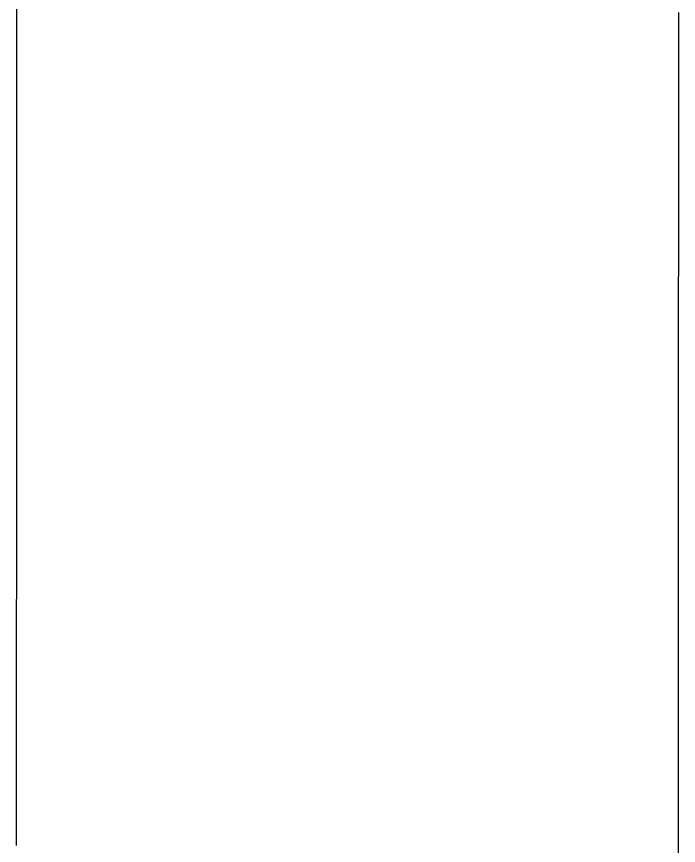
# Model space of a CAD drawing. Extents: x -7.3 to 34, y 0 to 22.
# Drawn here: x 32.8418 to 32.8836, y 3.7765 to 3.8288 of the extents above; entities that cross this region are included whole.
import ezdxf

# ---------------------------------------------------------------- set-up
doc = ezdxf.new("R2010")
doc.units = 0
doc.layers.add('SH_Data', color=7, linetype='Continuous')

msp = doc.modelspace()

# ---------------------------------------------------------------- linework, layer by layer
at = {"layer": 'SH_Data'}
for p, q in [((32.841856, 3.827639), (32.841856, 3.829933)), ((32.883583, 3.829023), (32.883582, 3.8285)), ((32.883582, 3.8285), (32.883582, 3.827974)), ((32.883582, 3.827974), (32.883582, 3.827447)), ((32.841855, 3.826492), (32.841856, 3.827639)), ((32.883582, 3.827447), (32.883582, 3.826919)), ((32.883582, 3.826919), (32.883582, 3.826389)), ((32.841855, 3.825346), (32.841855, 3.826492)), ((32.883582, 3.826389), (32.883581, 3.825857)), ((32.883581, 3.825857), (32.883581, 3.825324)), ((32.841854, 3.824202), (32.841855, 3.825346)), ((32.883581, 3.825324), (32.883581, 3.824789)), ((32.883581, 3.824789), (32.883581, 3.824253)), ((32.841854, 3.823059), (32.841854, 3.824202)), ((32.883581, 3.824253), (32.883581, 3.823715)), ((32.883581, 3.823715), (32.88358, 3.823176)), ((32.88358, 3.823176), (32.88358, 3.822635)), ((32.841854, 3.82192), (32.841854, 3.823059)), ((32.88358, 3.822635), (32.88358, 3.822093)), ((32.88358, 3.822093), (32.88358, 3.82155)), ((32.841853, 3.821351), (32.841854, 3.82192)), ((32.88358, 3.82155), (32.88358, 3.821005)), ((32.841853, 3.820783), (32.841853, 3.821351)), ((32.88358, 3.821005), (32.883579, 3.820459)), ((32.841853, 3.820215), (32.841853, 3.820783)), ((32.841853, 3.819649), (32.841853, 3.820215)), ((32.883579, 3.820459), (32.883579, 3.819911)), ((32.841852, 3.819084), (32.841853, 3.819649)), ((32.883579, 3.819911), (32.883579, 3.819362)), ((32.841852, 3.818519), (32.841852, 3.819084)), ((32.883579, 3.819362), (32.883579, 3.818811)), ((32.841852, 3.817956), (32.841852, 3.818519)), ((32.883579, 3.818811), (32.883579, 3.818259)), ((32.841852, 3.817394), (32.841852, 3.817956)), ((32.883579, 3.818259), (32.883578, 3.817706)), ((32.841852, 3.816833), (32.841852, 3.817394)), ((32.883578, 3.817706), (32.883578, 3.817152)), ((32.841851, 3.816274), (32.841852, 3.816833)), ((32.883578, 3.817152), (32.883578, 3.816596)), ((32.883578, 3.816596), (32.883578, 3.816039)), ((32.841851, 3.815715), (32.841851, 3.816274)), ((32.883578, 3.816039), (32.883578, 3.815481)), ((32.841851, 3.815159), (32.841851, 3.815715)), ((32.883578, 3.815481), (32.883577, 3.814922)), ((32.841851, 3.814603), (32.841851, 3.815159)), ((32.883577, 3.814922), (32.883577, 3.814361)), ((32.841851, 3.814049), (32.841851, 3.814603)), ((32.883577, 3.814361), (32.883577, 3.813799)), ((32.84185, 3.813497), (32.841851, 3.814049)), ((32.883577, 3.813799), (32.883577, 3.813236)), ((32.84185, 3.812947), (32.84185, 3.813497)), ((32.883577, 3.813236), (32.883577, 3.812672)), ((32.84185, 3.812398), (32.84185, 3.812947)), ((32.883577, 3.812672), (32.883576, 3.812107)), ((32.84185, 3.811851), (32.84185, 3.812398)), ((32.883576, 3.812107), (32.883576, 3.81154)), ((32.84185, 3.811305), (32.84185, 3.811851)), ((32.841849, 3.810762), (32.84185, 3.811305)), ((32.883576, 3.81154), (32.883576, 3.810973)), ((32.841849, 3.810221), (32.841849, 3.810762)), ((32.883576, 3.810973), (32.883576, 3.810404)), ((32.841849, 3.809681), (32.841849, 3.810221)), ((32.883576, 3.810404), (32.883576, 3.809834)), ((32.841849, 3.809144), (32.841849, 3.809681)), ((32.883576, 3.809834), (32.883575, 3.809263)), ((32.841849, 3.808609), (32.841849, 3.809144)), ((32.883575, 3.809263), (32.883575, 3.808691)), ((32.841848, 3.808076), (32.841849, 3.808609)), ((32.883575, 3.808691), (32.883575, 3.808118)), ((32.841848, 3.807545), (32.841848, 3.808076)), ((32.883575, 3.808118), (32.883575, 3.807544)), ((32.841848, 3.807017), (32.841848, 3.807545)), ((32.883575, 3.807544), (32.883574, 3.806969)), ((32.841848, 3.806491), (32.841848, 3.807017)), ((32.883574, 3.806969), (32.883574, 3.806393)), ((32.841848, 3.805968), (32.841848, 3.806491)), ((32.883574, 3.806393), (32.883574, 3.805816)), ((32.841847, 3.805447), (32.841848, 3.805968)), ((32.841847, 3.804928), (32.841847, 3.805447)), ((32.883574, 3.805816), (32.883574, 3.805238)), ((32.841847, 3.804413), (32.841847, 3.804928)), ((32.883574, 3.805238), (32.883574, 3.804659)), ((32.841847, 3.8039), (32.841847, 3.804413)), ((32.883574, 3.804659), (32.883573, 3.80408)), ((32.841847, 3.803389), (32.841847, 3.8039)), ((32.883573, 3.80408), (32.883573, 3.803499)), ((32.841846, 3.802882), (32.841847, 3.803389)), ((32.883573, 3.803499), (32.883573, 3.802917)), ((32.841846, 3.802377), (32.841846, 3.802882)), ((32.883573, 3.802917), (32.883573, 3.802335)), ((32.841846, 3.801876), (32.841846, 3.802377)), ((32.883573, 3.802335), (32.883573, 3.801751)), ((32.841846, 3.801377), (32.841846, 3.801876)), ((32.883573, 3.801751), (32.883572, 3.801167)), ((32.841846, 3.801129), (32.841846, 3.801377)), ((32.841846, 3.800882), (32.841846, 3.801129)), ((32.883572, 3.801167), (32.883572, 3.800582)), ((32.841846, 3.800635), (32.841846, 3.800882)), ((32.841846, 3.800389), (32.841846, 3.800635)), ((32.841845, 3.800144), (32.841846, 3.800389)), ((32.841845, 3.7999), (32.841845, 3.800144)), ((32.883572, 3.800582), (32.883572, 3.799996)), ((32.841845, 3.799657), (32.841845, 3.7999)), ((32.841845, 3.799414), (32.841845, 3.799657)), ((32.883572, 3.799996), (32.883572, 3.79941)), ((32.841845, 3.799172), (32.841845, 3.799414)), ((32.841845, 3.798931), (32.841845, 3.799172)), ((32.883572, 3.79941), (32.883571, 3.798234)), ((32.841845, 3.798691), (32.841845, 3.798931)), ((32.841845, 3.798452), (32.841845, 3.798691)), ((32.841845, 3.798214), (32.841845, 3.798452)), ((32.841845, 3.797976), (32.841845, 3.798214)), ((32.883571, 3.798234), (32.883571, 3.797056)), ((32.841844, 3.797504), (32.841845, 3.79774)), ((32.841844, 3.797269), (32.841844, 3.797504)), ((32.841845, 3.79774), (32.841845, 3.797976)), ((32.841844, 3.797035), (32.841844, 3.797269)), ((32.841844, 3.796802), (32.841844, 3.797035)), ((32.883571, 3.797056), (32.88357, 3.795874)), ((32.841844, 3.79657), (32.841844, 3.796802)), ((32.841844, 3.796339), (32.841844, 3.79657)), ((32.841844, 3.796108), (32.841844, 3.796339)), ((32.841844, 3.795879), (32.841844, 3.796108)), ((32.841844, 3.795651), (32.841844, 3.795879)), ((32.841844, 3.795423), (32.841844, 3.795651)), ((32.841844, 3.795197), (32.841844, 3.795423)), ((32.88357, 3.795874), (32.88357, 3.79469)), ((32.841843, 3.794747), (32.841844, 3.794971)), ((32.841844, 3.794971), (32.841844, 3.795197)), ((32.841843, 3.794523), (32.841843, 3.794747)), ((32.841843, 3.794301), (32.841843, 3.794523)), ((32.88357, 3.79469), (32.88357, 3.793503)), ((32.841843, 3.794079), (32.841843, 3.794301)), ((32.841843, 3.793858), (32.841843, 3.794079)), ((32.841843, 3.793639), (32.841843, 3.793858)), ((32.841843, 3.79342), (32.841843, 3.793639)), ((32.841843, 3.793203), (32.841843, 3.79342)), ((32.88357, 3.793503), (32.883569, 3.792314)), ((32.841843, 3.792986), (32.841843, 3.793203)), ((32.841843, 3.792771), (32.841843, 3.792986)), ((32.841843, 3.792557), (32.841843, 3.792771)), ((32.841843, 3.792343), (32.841843, 3.792557)), ((32.841843, 3.792131), (32.841843, 3.792343)), ((32.883569, 3.792314), (32.883569, 3.791122)), ((32.841842, 3.79192), (32.841843, 3.792131)), ((32.841842, 3.79171), (32.841842, 3.79192)), ((32.841842, 3.791501), (32.841842, 3.79171)), ((32.841842, 3.791293), (32.841842, 3.791501)), ((32.841842, 3.791086), (32.841842, 3.791293)), ((32.841842, 3.790881), (32.841842, 3.791086)), ((32.841842, 3.790676), (32.841842, 3.790881)), ((32.841842, 3.790473), (32.841842, 3.790676)), ((32.883569, 3.791122), (32.883568, 3.789929)), ((32.841842, 3.79027), (32.841842, 3.790473)), ((32.841842, 3.790069), (32.841842, 3.79027)), ((32.841842, 3.789869), (32.841842, 3.790069)), ((32.841842, 3.78967), (32.841842, 3.789869)), ((32.841842, 3.789473), (32.841842, 3.78967)), ((32.883568, 3.789929), (32.883568, 3.788733)), ((32.841841, 3.789276), (32.841842, 3.789473)), ((32.841841, 3.789081), (32.841841, 3.789276)), ((32.841841, 3.788887), (32.841841, 3.789081)), ((32.841841, 3.788694), (32.841841, 3.788887)), ((32.841841, 3.788502), (32.841841, 3.788694)), ((32.883568, 3.788733), (32.883567, 3.787535)), ((32.841841, 3.788312), (32.841841, 3.788502)), ((32.841841, 3.788122), (32.841841, 3.788312)), ((32.841841, 3.787934), (32.841841, 3.788122)), ((32.841841, 3.787747), (32.841841, 3.787934)), ((32.841841, 3.787562), (32.841841, 3.787747)), ((32.841841, 3.787378), (32.841841, 3.787562)), ((32.841841, 3.787194), (32.841841, 3.787378)), ((32.841841, 3.787013), (32.841841, 3.787194)), ((32.883567, 3.787535), (32.883567, 3.786335)), ((32.84184, 3.786653), (32.841841, 3.786832)), ((32.84184, 3.786475), (32.84184, 3.786653)), ((32.841841, 3.786832), (32.841841, 3.787013)), ((32.84184, 3.786298), (32.84184, 3.786475)), ((32.84184, 3.786123), (32.84184, 3.786298)), ((32.84184, 3.785949), (32.84184, 3.786123)), ((32.883567, 3.786335), (32.883566, 3.785134)), ((32.84184, 3.785776), (32.84184, 3.785949)), ((32.84184, 3.785605), (32.84184, 3.785776)), ((32.84184, 3.785435), (32.84184, 3.785605)), ((32.84184, 3.785266), (32.84184, 3.785435)), ((32.84184, 3.785099), (32.84184, 3.785266)), ((32.84184, 3.784933), (32.84184, 3.785099)), ((32.84184, 3.784768), (32.84184, 3.784933)), ((32.883566, 3.785134), (32.883566, 3.783931)), ((32.84184, 3.784605), (32.84184, 3.784768)), ((32.84184, 3.784443), (32.84184, 3.784605)), ((32.84184, 3.784283), (32.84184, 3.784443)), ((32.841839, 3.783966), (32.84184, 3.784124)), ((32.841839, 3.78381), (32.841839, 3.783966)), ((32.84184, 3.784124), (32.84184, 3.784283)), ((32.883566, 3.783931), (32.883566, 3.782727)), ((32.841839, 3.783655), (32.841839, 3.78381)), ((32.841839, 3.783501), (32.841839, 3.783655)), ((32.841839, 3.783349), (32.841839, 3.783501)), ((32.841839, 3.783199), (32.841839, 3.783349)), ((32.841839, 3.78305), (32.841839, 3.783199)), ((32.841839, 3.782902), (32.841839, 3.78305)), ((32.841839, 3.782756), (32.841839, 3.782902)), ((32.841839, 3.782611), (32.841839, 3.782756)), ((32.841839, 3.782468), (32.841839, 3.782611)), ((32.841839, 3.782327), (32.841839, 3.782468)), ((32.841839, 3.782186), (32.841839, 3.782327)), ((32.883566, 3.782727), (32.883565, 3.781521)), ((32.841839, 3.782048), (32.841839, 3.782186)), ((32.841839, 3.781911), (32.841839, 3.782048)), ((32.841839, 3.781775), (32.841839, 3.781911)), ((32.841838, 3.781248), (32.841839, 3.781377)), ((32.841839, 3.781641), (32.841839, 3.781775)), ((32.841839, 3.781508), (32.841839, 3.781641)), ((32.841839, 3.781377), (32.841839, 3.781508)), ((32.883565, 3.781521), (32.883565, 3.780314)), ((32.841838, 3.78112), (32.841838, 3.781248)), ((32.841838, 3.780993), (32.841838, 3.78112)), ((32.841838, 3.780868), (32.841838, 3.780993)), ((32.841838, 3.780745), (32.841838, 3.780868)), ((32.841838, 3.780624), (32.841838, 3.780745)), ((32.841838, 3.780504), (32.841838, 3.780624)), ((32.841838, 3.780385), (32.841838, 3.780504)), ((32.841838, 3.780268), (32.841838, 3.780385)), ((32.841838, 3.780153), (32.841838, 3.780268)), ((32.883565, 3.780314), (32.883564, 3.779107)), ((32.841838, 3.78004), (32.841838, 3.780153)), ((32.841838, 3.779928), (32.841838, 3.78004)), ((32.841838, 3.779817), (32.841838, 3.779928)), ((32.841838, 3.779709), (32.841838, 3.779817)), ((32.841838, 3.779602), (32.841838, 3.779709)), ((32.841838, 3.779497), (32.841838, 3.779602)), ((32.841838, 3.779393), (32.841838, 3.779497)), ((32.841838, 3.779291), (32.841838, 3.779393)), ((32.841838, 3.779191), (32.841838, 3.779291)), ((32.841838, 3.779092), (32.841838, 3.779191)), ((32.841838, 3.778995), (32.841838, 3.779092)), ((32.841838, 3.7789), (32.841838, 3.778995)), ((32.841838, 3.778807), (32.841838, 3.7789)), ((32.841838, 3.778715), (32.841838, 3.778807)), ((32.841838, 3.778625), (32.841838, 3.778715)), ((32.883564, 3.779107), (32.883564, 3.777898)), ((32.841837, 3.778537), (32.841838, 3.778625)), ((32.841837, 3.778451), (32.841837, 3.778537)), ((32.841837, 3.778366), (32.841837, 3.778451)), ((32.841837, 3.778283), (32.841837, 3.778366)), ((32.841837, 3.778202), (32.841837, 3.778283)), ((32.841837, 3.778123), (32.841837, 3.778202)), ((32.841837, 3.778045), (32.841837, 3.778123)), ((32.841837, 3.777969), (32.841837, 3.778045)), ((32.841837, 3.777895), (32.841837, 3.777969)), ((32.841837, 3.777823), (32.841837, 3.777895)), ((32.841837, 3.777753), (32.841837, 3.777823)), ((32.841837, 3.777684), (32.841837, 3.777753)), ((32.841837, 3.777618), (32.841837, 3.777684)), ((32.841837, 3.777553), (32.841837, 3.777618)), ((32.883564, 3.777898), (32.883563, 3.775478)), ((32.841837, 3.77749), (32.841837, 3.777553)), ((32.841837, 3.777429), (32.841837, 3.77749)), ((32.841837, 3.777369), (32.841837, 3.777429)), ((32.841837, 3.777312), (32.841837, 3.777369)), ((32.841837, 3.777257), (32.841837, 3.777312)), ((32.841837, 3.777203), (32.841837, 3.777257)), ((32.841837, 3.777151), (32.841837, 3.777203)), ((32.841837, 3.777101), (32.841837, 3.777151)), ((32.841837, 3.777054), (32.841837, 3.777101)), ((32.841837, 3.777008), (32.841837, 3.777054)), ((32.841837, 3.776964), (32.841837, 3.777008)), ((32.841837, 3.776921), (32.841837, 3.776964)), ((32.841837, 3.776881), (32.841837, 3.776921)), ((32.841837, 3.776843), (32.841837, 3.776881)), ((32.841837, 3.776807), (32.841837, 3.776843)), ((32.841837, 3.776773), (32.841837, 3.776807)), ((32.841837, 3.77674), (32.841837, 3.776773)), ((32.841837, 3.77671), (32.841837, 3.77674)), ((32.841837, 3.776682), (32.841837, 3.77671)), ((32.841837, 3.776655), (32.841837, 3.776682)), ((32.841837, 3.776631), (32.841837, 3.776655)), ((32.841837, 3.776609), (32.841837, 3.776631)), ((32.841837, 3.776588), (32.841837, 3.776609)), ((32.841837, 3.77657), (32.841837, 3.776588)), ((32.841837, 3.776554), (32.841837, 3.77657)), ((32.841837, 3.77654), (32.841837, 3.776554)), ((32.841837, 3.776528), (32.841837, 3.77654)), ((32.841837, 3.776518), (32.841837, 3.776528)), ((32.841837, 3.77651), (32.841837, 3.776518)), ((32.841837, 3.776504), (32.841837, 3.77651)), ((32.841837, 3.7765), (32.841837, 3.776504)), ((32.841837, 3.776498), (32.841837, 3.7765)), ((32.841837, 3.776498), (32.841837, 3.776498))]:
    msp.add_line(p, q, dxfattribs=at)
for points in [[(32.841837, 3.776498), (32.841837, 3.776498), (32.841837, 3.776498), (32.841837, 3.7765), (32.841837, 3.776504), (32.841837, 3.77651), (32.841837, 3.776518), (32.841837, 3.776528), (32.841837, 3.77654), (32.841837, 3.776554), (32.841837, 3.77657), (32.841837, 3.776588), (32.841837, 3.776609), (32.841837, 3.776631), (32.841837, 3.776655), (32.841837, 3.776682), (32.841837, 3.77671), (32.841837, 3.77674), (32.841837, 3.776773), (32.841837, 3.776807), (32.841837, 3.776843), (32.841837, 3.776881), (32.841837, 3.776921), (32.841837, 3.776964), (32.841837, 3.777008), (32.841837, 3.777054), (32.841837, 3.777101), (32.841837, 3.777151), (32.841837, 3.777203), (32.841837, 3.777257), (32.841837, 3.777312), (32.841837, 3.777369), (32.841837, 3.777429), (32.841837, 3.77749), (32.841837, 3.777553), (32.841837, 3.777618), (32.841837, 3.777684), (32.841837, 3.777753), (32.841837, 3.777823), (32.841837, 3.777895), (32.841837, 3.777969), (32.841837, 3.778045), (32.841837, 3.778123), (32.841837, 3.778202), (32.841837, 3.778283), (32.841837, 3.778366), (32.841837, 3.778451), (32.841837, 3.778537), (32.841838, 3.778625), (32.841838, 3.778715), (32.841838, 3.778807), (32.841838, 3.7789), (32.841838, 3.778995), (32.841838, 3.779092), (32.841838, 3.779191), (32.841838, 3.779291), (32.841838, 3.779393), (32.841838, 3.779497), (32.841838, 3.779602), (32.841838, 3.779709), (32.841838, 3.779817), (32.841838, 3.779928), (32.841838, 3.78004), (32.841838, 3.780153), (32.841838, 3.780268), (32.841838, 3.780385), (32.841838, 3.780504), (32.841838, 3.780624), (32.841838, 3.780745), (32.841838, 3.780868), (32.841838, 3.780993), (32.841838, 3.78112), (32.841838, 3.781248), (32.841839, 3.781377), (32.841839, 3.781508), (32.841839, 3.781641), (32.841839, 3.781775), (32.841839, 3.781911), (32.841839, 3.782048), (32.841839, 3.782186), (32.841839, 3.782327), (32.841839, 3.782468), (32.841839, 3.782611), (32.841839, 3.782756), (32.841839, 3.782902), (32.841839, 3.78305), (32.841839, 3.783199), (32.841839, 3.783349), (32.841839, 3.783501), (32.841839, 3.783655), (32.841839, 3.78381), (32.841839, 3.783966), (32.84184, 3.784124), (32.84184, 3.784283), (32.84184, 3.784443), (32.84184, 3.784605), (32.84184, 3.784768), (32.84184, 3.784933), (32.84184, 3.785099), (32.84184, 3.785266), (32.84184, 3.785435), (32.84184, 3.785605), (32.84184, 3.785776), (32.84184, 3.785949), (32.84184, 3.786123), (32.84184, 3.786298), (32.84184, 3.786475), (32.84184, 3.786653), (32.841841, 3.786832), (32.841841, 3.787013), (32.841841, 3.787194), (32.841841, 3.787378), (32.841841, 3.787562), (32.841841, 3.787747), (32.841841, 3.787934), (32.841841, 3.788122), (32.841841, 3.788312), (32.841841, 3.788502), (32.841841, 3.788694), (32.841841, 3.788887), (32.841841, 3.789081), (32.841841, 3.789276), (32.841842, 3.789473), (32.841842, 3.78967), (32.841842, 3.789869), (32.841842, 3.790069), (32.841842, 3.79027), (32.841842, 3.790473), (32.841842, 3.790676), (32.841842, 3.790881), (32.841842, 3.791086), (32.841842, 3.791293), (32.841842, 3.791501), (32.841842, 3.79171), (32.841842, 3.79192), (32.841843, 3.792131), (32.841843, 3.792343), (32.841843, 3.792557), (32.841843, 3.792771), (32.841843, 3.792986), (32.841843, 3.793203), (32.841843, 3.79342), (32.841843, 3.793639), (32.841843, 3.793858), (32.841843, 3.794079), (32.841843, 3.794301), (32.841843, 3.794523), (32.841843, 3.794747), (32.841844, 3.794971), (32.841844, 3.795197), (32.841844, 3.795423), (32.841844, 3.795651), (32.841844, 3.795879), (32.841844, 3.796108), (32.841844, 3.796339), (32.841844, 3.79657), (32.841844, 3.796802), (32.841844, 3.797035), (32.841844, 3.797269), (32.841844, 3.797504), (32.841845, 3.79774), (32.841845, 3.797976), (32.841845, 3.798214), (32.841845, 3.798452), (32.841845, 3.798691), (32.841845, 3.798931), (32.841845, 3.799172), (32.841845, 3.799414), (32.841845, 3.799657), (32.841845, 3.7999), (32.841845, 3.800144), (32.841846, 3.800389), (32.841846, 3.800635), (32.841846, 3.800882), (32.841846, 3.801129), (32.841846, 3.801377), (32.841846, 3.801876), (32.841846, 3.802377), (32.841846, 3.802882), (32.841847, 3.803389), (32.841847, 3.8039), (32.841847, 3.804413), (32.841847, 3.804928), (32.841847, 3.805447), (32.841848, 3.805968), (32.841848, 3.806491), (32.841848, 3.807017), (32.841848, 3.807545), (32.841848, 3.808076), (32.841849, 3.808609), (32.841849, 3.809144), (32.841849, 3.809681), (32.841849, 3.810221), (32.841849, 3.810762), (32.84185, 3.811305), (32.84185, 3.811851), (32.84185, 3.812398), (32.84185, 3.812947), (32.84185, 3.813497), (32.841851, 3.814049), (32.841851, 3.814603), (32.841851, 3.815159), (32.841851, 3.815715), (32.841851, 3.816274), (32.841852, 3.816833), (32.841852, 3.817394), (32.841852, 3.817956), (32.841852, 3.818519), (32.841852, 3.819084), (32.841853, 3.819649), (32.841853, 3.820215), (32.841853, 3.820783), (32.841853, 3.821351), (32.841854, 3.82192), (32.841854, 3.823059), (32.841854, 3.824202), (32.841855, 3.825346), (32.841855, 3.826492), (32.841856, 3.827639), (32.841856, 3.829933)], [(32.883583, 3.829023), (32.883582, 3.8285), (32.883582, 3.827974), (32.883582, 3.827447), (32.883582, 3.826919), (32.883582, 3.826389), (32.883581, 3.825857), (32.883581, 3.825324), (32.883581, 3.824789), (32.883581, 3.824253), (32.883581, 3.823715), (32.88358, 3.823176), (32.88358, 3.822635), (32.88358, 3.822093), (32.88358, 3.82155), (32.88358, 3.821005), (32.883579, 3.820459), (32.883579, 3.819911), (32.883579, 3.819362), (32.883579, 3.818811), (32.883579, 3.818259), (32.883578, 3.817706), (32.883578, 3.817152), (32.883578, 3.816596), (32.883578, 3.816039), (32.883578, 3.815481), (32.883577, 3.814922), (32.883577, 3.814361), (32.883577, 3.813799), (32.883577, 3.813236), (32.883577, 3.812672), (32.883576, 3.812107), (32.883576, 3.81154), (32.883576, 3.810973), (32.883576, 3.810404), (32.883576, 3.809834), (32.883575, 3.809263), (32.883575, 3.808691), (32.883575, 3.808118), (32.883575, 3.807544), (32.883574, 3.806969), (32.883574, 3.806393), (32.883574, 3.805816), (32.883574, 3.805238), (32.883574, 3.804659), (32.883573, 3.80408), (32.883573, 3.803499), (32.883573, 3.802917), (32.883573, 3.802335), (32.883573, 3.801751), (32.883572, 3.801167), (32.883572, 3.800582), (32.883572, 3.799996), (32.883572, 3.79941), (32.883571, 3.798234), (32.883571, 3.797056), (32.88357, 3.795874), (32.88357, 3.79469), (32.88357, 3.793503), (32.883569, 3.792314), (32.883569, 3.791122), (32.883568, 3.789929), (32.883568, 3.788733), (32.883567, 3.787535), (32.883567, 3.786335), (32.883566, 3.785134), (32.883566, 3.783931), (32.883566, 3.782727), (32.883565, 3.781521), (32.883565, 3.780314), (32.883564, 3.779107), (32.883564, 3.777898), (32.883563, 3.775478)]]:
    msp.add_lwpolyline(points, dxfattribs=at)

doc.saveas('drawing.dxf')
